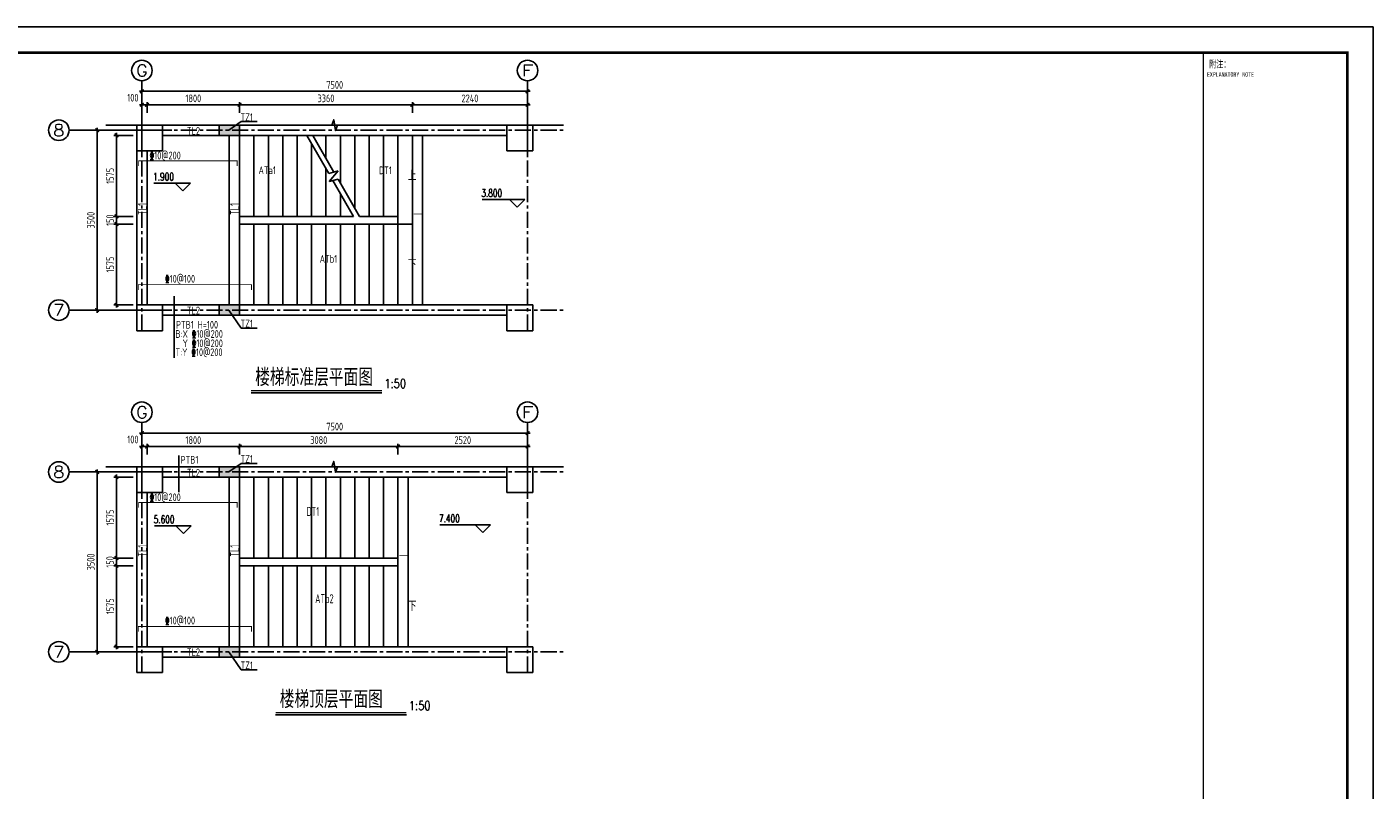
# Model space of a CAD drawing. Extents: x -302077 to 107904, y -9283 to 295706.
# Tile 297 of 297: x 55545 to 107904, y 266006 to 295706. Entities that reach past the tile are written whole.
import ezdxf
from ezdxf.enums import TextEntityAlignment as Align

# ---------------------------------------------------------------- set-up
doc = ezdxf.new("R2010")
doc.units = 0
doc.header["$LTSCALE"] = 500
doc.header["$MEASUREMENT"] = 0
doc.linetypes.add('CENTER', pattern=[2, 1.25, -0.25, 0.25, -0.25])
doc.layers.get('0').update_dxf_attribs({"linetype": 'CONTINUOUS'})
doc.layers.get('Defpoints').update_dxf_attribs({"linetype": 'CONTINUOUS'})
for name, color, linetype in [('AXIS_TEXT', 7, 'CONTINUOUS'), ('COLUMN', 9, 'CONTINUOUS'), ('DIM_ELEV', 3, 'CONTINUOUS'), ('DIM_SYMB', 3, 'CONTINUOUS'), ('DOTE', 1, 'CENTER'), ('PUB_DIM', 3, 'CONTINUOUS'), ('PUB_TEXT', 7, 'CONTINUOUS'), ('PUB_TITLE', 4, 'CONTINUOUS'), ('STAIR', 3, 'CONTINUOUS'), ('TEXT', 7, 'CONTINUOUS'), ('TK', 7, 'CONTINUOUS'), ('WALL', 9, 'CONTINUOUS'), ('图名层', 13, 'CONTINUOUS'), ('楼板负筋钢筋', 1, 'CONTINUOUS'), ('洞口', 253, 'CONTINUOUS')]:
    doc.layers.add(name, color=color, linetype=linetype)
doc.styles.add('_TCH_AXIS', font='COMPLEX', dxfattribs={"bigfont": 'GBCBIG'})
doc.styles.add('_TCH_DIM', font='SIMPLEX', dxfattribs={"bigfont": 'GBCBIG'})
doc.styles.add('DIM_FONT', font='SIMPLEX.shx', dxfattribs={"width": 0.8})
doc.styles.add('HTHZ', font='simhei.ttf', dxfattribs={"width": 0.7, "height": 600})
doc.styles.add('TKHZ1', font='txt', dxfattribs={"width": 0.8})
doc.styles.add('TSSD', font='Tssdeng.shx', dxfattribs={"width": 0.65, "height": 350, "bigfont": 'Tssdchn.shx'})
doc.styles.add('TSSD_Dimension', font='tssdeng.shx', dxfattribs={"width": 0.7, "bigfont": 'hztxt.shx'})
doc.styles.add('TSSD_Rein', font='tssdeng.shx', dxfattribs={"width": 0.7, "bigfont": 'hztxt.shx'})
doc.dimstyles.new('TSSD_50_100', dxfattribs={"dimtxt": 300, "dimasz": 100, "dimexe": 100, "dimexo": 250, "dimgap": 100, "dimtad": 1, "dimdec": 0, "dimlfac": 0.5, "dimzin": 0, "dimdsep": 46, "dimtxsty": 'TSSD_Dimension', "dimblk": 'ARCHTICK', "dimblk1": 'ARCHTICK', "dimblk2": 'ARCHTICK', "dimcen": 0, "dimdle": 100, "dimclrt": 7, "dimadec": 0, "dimazin": 0, "dimtfac": 1, "dimtdec": 0, "dimtix": 1, "dimtmove": 2, "dimatfit": 3, "dimfxl": 1, "dimtolj": 1, "dimtzin": 0, "dimarcsym": 0})

# ---------------------------------------------------------------- blocks, each defined once
blk = doc.blocks.new('wrtgtg')
at = {"color": 4}
blk.add_line((7804, -4841), (7804, 52559), dxfattribs=at)
at = {"layer": 'PUB_TITLE'}
for p, q in [((-75296, 53559), (8804, 53559)), ((8804, 53559), (8804, -5841)), ((2204, 52559), (7804, 52559)), ((2204, 52559), (7804, 52559)), ((7804, -4841), (7804, 52559))]:
    blk.add_line(p, q, dxfattribs=at)
blk.add_lwpolyline([(-75296, -5841), (8804, -5841), (8804, 53559), (-75296, 53559)], close=True, dxfattribs=at)
at = {"layer": 'PUB_TITLE', "const_width": 100}
blk.add_lwpolyline([(-72796, -4841), (7804, -4841), (7804, 52559), (-72796, 52559)], close=True, dxfattribs=at)
at = {"layer": 'PUB_TITLE', "const_width": 50}
blk.add_lwpolyline([(2204, -4841), (2204, 52559)], dxfattribs=at)
at = {"layer": 'TK', "style": 'TKHZ1', "width": 0.7}
blk.add_text('附注：', height=280, dxfattribs=at).set_placement((2431, 51973))
at = {"layer": 'TK', "style": 'TKHZ1', "width": 0.8}
blk.add_text('EXPLANATORY NOTE', height=175, dxfattribs=at).set_placement((3257, 51710), align=Align.MIDDLE)
blk = doc.blocks.new('_ArchTick')
at = {"color": 0, "linetype": 'ByBlock', "const_width": 0.5}
blk.add_lwpolyline([(-0.71, -0.71), (0.71, 0.71)], dxfattribs=at)
blk = doc.blocks.new('*D809')
at = {"layer": 'Defpoints', "color": 0}
for p in [(59030, 288034), (59927, 288034), (59927, 284884)]:
    blk.add_point(p, dxfattribs=at)
at = {"layer": 'PUB_DIM', "color": 0, "lineweight": -2}
for p, q in [((59677, 288034), (58930, 288034)), ((59030, 284784), (59030, 288134)), ((59677, 284884), (58930, 284884))]:
    blk.add_line(p, q, dxfattribs=at)
at = {"layer": 'PUB_DIM', "color": 0, "lineweight": -2, "xscale": 100, "yscale": 100, "zscale": 100}
for p, rotation in [((59030, 288034), 90), ((59030, 284884), 270)]:
    blk.add_blockref('_ArchTick', p, dxfattribs=dict(at, rotation=rotation))
at = {"layer": 'PUB_DIM', "color": 7, "insert": (58780, 286459), "char_height": 300, "attachment_point": 5, "rotation": 90, "style": 'TSSD_Dimension'}
blk.add_mtext('\\A1;1575', dxfattribs=at)
blk = doc.blocks.new('*D810')
at = {"layer": 'Defpoints', "color": 0}
for p in [(59030, 288334), (59927, 288334), (59927, 288034)]:
    blk.add_point(p, dxfattribs=at)
at = {"layer": 'PUB_DIM', "color": 0, "lineweight": -2}
for p, q in [((59677, 288334), (58930, 288334)), ((59677, 288034), (58930, 288034)), ((59030, 288334), (59030, 288434)), ((59030, 288034), (59030, 288334)), ((59030, 288034), (59030, 287934))]:
    blk.add_line(p, q, dxfattribs=at)
at = {"layer": 'PUB_DIM', "color": 0, "lineweight": -2, "xscale": 100, "yscale": 100, "zscale": 100}
for p, rotation in [((59030, 288334), 270), ((59030, 288034), 90)]:
    blk.add_blockref('_ArchTick', p, dxfattribs=dict(at, rotation=rotation))
at = {"layer": 'PUB_DIM', "color": 7, "insert": (58780, 288184), "char_height": 300, "attachment_point": 5, "rotation": 90, "style": 'TSSD_Dimension'}
blk.add_mtext('\\A1;150', dxfattribs=at)
blk = doc.blocks.new('*D811')
at = {"layer": 'Defpoints', "color": 0}
for p in [(59030, 291484), (59927, 291484), (59927, 288334)]:
    blk.add_point(p, dxfattribs=at)
at = {"layer": 'PUB_DIM', "color": 0, "lineweight": -2}
for p, q in [((59677, 291484), (58930, 291484)), ((59030, 288234), (59030, 291584)), ((59677, 288334), (58930, 288334))]:
    blk.add_line(p, q, dxfattribs=at)
at = {"layer": 'PUB_DIM', "color": 0, "lineweight": -2, "xscale": 100, "yscale": 100, "zscale": 100}
for p, rotation in [((59030, 291484), 90), ((59030, 288334), 270)]:
    blk.add_blockref('_ArchTick', p, dxfattribs=dict(at, rotation=rotation))
at = {"layer": 'PUB_DIM', "color": 7, "insert": (58780, 289909), "char_height": 300, "attachment_point": 5, "rotation": 90, "style": 'TSSD_Dimension'}
blk.add_mtext('\\A1;1575', dxfattribs=at)
blk = doc.blocks.new('*D812')
at = {"layer": 'Defpoints', "color": 0}
for p in [(60217, 279376), (60017, 278818), (60217, 278818)]:
    blk.add_point(p, dxfattribs=at)
at = {"layer": 'PUB_DIM', "color": 0, "lineweight": -2}
for p, q in [((60017, 279376), (59917, 279376)), ((60017, 279068), (60017, 279476)), ((60017, 279376), (60217, 279376)), ((60217, 279068), (60217, 279476)), ((60217, 279376), (60317, 279376))]:
    blk.add_line(p, q, dxfattribs=at)
at = {"layer": 'PUB_DIM', "color": 0, "lineweight": -2, "xscale": 100, "yscale": 100, "zscale": 100}
blk.add_blockref('_ArchTick', (60017, 279376), dxfattribs=at)
at = {"layer": 'PUB_DIM', "color": 0, "lineweight": -2, "xscale": 100, "yscale": 100, "zscale": 100, "rotation": 180}
blk.add_blockref('_ArchTick', (60217, 279376), dxfattribs=at)
at = {"layer": 'PUB_DIM', "color": 7, "insert": (59667, 279651), "char_height": 300, "attachment_point": 5, "style": 'TSSD_Dimension'}
blk.add_mtext('\\A1;100', dxfattribs=at)
blk = doc.blocks.new('*D813')
at = {"layer": 'Defpoints', "color": 0}
for p in [(63817, 279376), (60217, 278818), (63817, 278818)]:
    blk.add_point(p, dxfattribs=at)
at = {"layer": 'PUB_DIM', "color": 0, "lineweight": -2}
for p, q in [((60117, 279376), (63917, 279376)), ((60217, 279068), (60217, 279476)), ((63817, 279068), (63817, 279476))]:
    blk.add_line(p, q, dxfattribs=at)
at = {"layer": 'PUB_DIM', "color": 0, "lineweight": -2, "xscale": 100, "yscale": 100, "zscale": 100, "rotation": 180}
blk.add_blockref('_ArchTick', (60217, 279376), dxfattribs=at)
at = {"layer": 'PUB_DIM', "color": 0, "lineweight": -2, "xscale": 100, "yscale": 100, "zscale": 100}
blk.add_blockref('_ArchTick', (63817, 279376), dxfattribs=at)
at = {"layer": 'PUB_DIM', "color": 7, "insert": (62017, 279626), "char_height": 300, "attachment_point": 5, "style": 'TSSD_Dimension'}
blk.add_mtext('\\A1;1800', dxfattribs=at)
blk = doc.blocks.new('*D814')
at = {"layer": 'Defpoints', "color": 0}
for p in [(69977, 279376), (63817, 278818), (69977, 278818)]:
    blk.add_point(p, dxfattribs=at)
at = {"layer": 'PUB_DIM', "color": 0, "lineweight": -2}
for p, q in [((63717, 279376), (70077, 279376)), ((63817, 279068), (63817, 279476)), ((69977, 279068), (69977, 279476))]:
    blk.add_line(p, q, dxfattribs=at)
at = {"layer": 'PUB_DIM', "color": 0, "lineweight": -2, "xscale": 100, "yscale": 100, "zscale": 100, "rotation": 180}
blk.add_blockref('_ArchTick', (63817, 279376), dxfattribs=at)
at = {"layer": 'PUB_DIM', "color": 0, "lineweight": -2, "xscale": 100, "yscale": 100, "zscale": 100}
blk.add_blockref('_ArchTick', (69977, 279376), dxfattribs=at)
at = {"layer": 'PUB_DIM', "color": 7, "insert": (66897, 279626), "char_height": 300, "attachment_point": 5, "style": 'TSSD_Dimension'}
blk.add_mtext('\\A1;3080', dxfattribs=at)
blk = doc.blocks.new('*D815')
at = {"layer": 'Defpoints', "color": 0}
for p in [(75017, 279376), (69977, 278818), (75017, 278818)]:
    blk.add_point(p, dxfattribs=at)
at = {"layer": 'PUB_DIM', "color": 0, "lineweight": -2}
for p, q in [((69877, 279376), (75117, 279376)), ((69977, 279068), (69977, 279476)), ((75017, 279068), (75017, 279476))]:
    blk.add_line(p, q, dxfattribs=at)
at = {"layer": 'PUB_DIM', "color": 0, "lineweight": -2, "xscale": 100, "yscale": 100, "zscale": 100, "rotation": 180}
blk.add_blockref('_ArchTick', (69977, 279376), dxfattribs=at)
at = {"layer": 'PUB_DIM', "color": 0, "lineweight": -2, "xscale": 100, "yscale": 100, "zscale": 100}
blk.add_blockref('_ArchTick', (75017, 279376), dxfattribs=at)
at = {"layer": 'PUB_DIM', "color": 7, "insert": (72497, 279626), "char_height": 300, "attachment_point": 5, "style": 'TSSD_Dimension'}
blk.add_mtext('\\A1;2520', dxfattribs=at)
blk = doc.blocks.new('*D816')
at = {"layer": 'Defpoints', "color": 0}
for p in [(75017, 279901), (60017, 279343), (75017, 279343)]:
    blk.add_point(p, dxfattribs=at)
at = {"layer": 'PUB_DIM', "color": 0, "lineweight": -2}
for p, q in [((59917, 279901), (75117, 279901)), ((60017, 279593), (60017, 280001)), ((75017, 279593), (75017, 280001))]:
    blk.add_line(p, q, dxfattribs=at)
at = {"layer": 'PUB_DIM', "color": 0, "lineweight": -2, "xscale": 100, "yscale": 100, "zscale": 100, "rotation": 180}
blk.add_blockref('_ArchTick', (60017, 279901), dxfattribs=at)
at = {"layer": 'PUB_DIM', "color": 0, "lineweight": -2, "xscale": 100, "yscale": 100, "zscale": 100}
blk.add_blockref('_ArchTick', (75017, 279901), dxfattribs=at)
at = {"layer": 'PUB_DIM', "color": 7, "insert": (67517, 280151), "char_height": 300, "attachment_point": 5, "style": 'TSSD_Dimension'}
blk.add_mtext('\\A1;7500', dxfattribs=at)
blk = doc.blocks.new('*D817')
at = {"layer": 'Defpoints', "color": 0}
for p in [(58277, 278385), (59468, 278385), (59468, 271385)]:
    blk.add_point(p, dxfattribs=at)
at = {"layer": 'PUB_DIM', "color": 0, "lineweight": -2}
for p, q in [((59218, 278385), (58177, 278385)), ((58277, 271285), (58277, 278485)), ((59218, 271385), (58177, 271385))]:
    blk.add_line(p, q, dxfattribs=at)
at = {"layer": 'PUB_DIM', "color": 0, "lineweight": -2, "xscale": 100, "yscale": 100, "zscale": 100}
for p, rotation in [((58277, 278385), 90), ((58277, 271385), 270)]:
    blk.add_blockref('_ArchTick', p, dxfattribs=dict(at, rotation=rotation))
at = {"layer": 'PUB_DIM', "color": 7, "insert": (58027, 274885), "char_height": 300, "attachment_point": 5, "rotation": 90, "style": 'TSSD_Dimension'}
blk.add_mtext('\\A1;3500', dxfattribs=at)
blk = doc.blocks.new('*D818')
at = {"layer": 'Defpoints', "color": 0}
for p in [(60217, 292675), (60017, 292117), (60217, 292117)]:
    blk.add_point(p, dxfattribs=at)
at = {"layer": 'PUB_DIM', "color": 0, "lineweight": -2}
for p, q in [((60017, 292367), (60017, 292775)), ((60217, 292367), (60217, 292775)), ((60017, 292675), (59917, 292675)), ((60017, 292675), (60217, 292675)), ((60217, 292675), (60317, 292675))]:
    blk.add_line(p, q, dxfattribs=at)
at = {"layer": 'PUB_DIM', "color": 0, "lineweight": -2, "xscale": 100, "yscale": 100, "zscale": 100}
blk.add_blockref('_ArchTick', (60017, 292675), dxfattribs=at)
at = {"layer": 'PUB_DIM', "color": 0, "lineweight": -2, "xscale": 100, "yscale": 100, "zscale": 100, "rotation": 180}
blk.add_blockref('_ArchTick', (60217, 292675), dxfattribs=at)
at = {"layer": 'PUB_DIM', "color": 7, "insert": (59667, 292950), "char_height": 300, "attachment_point": 5, "style": 'TSSD_Dimension'}
blk.add_mtext('\\A1;100', dxfattribs=at)
blk = doc.blocks.new('*D819')
at = {"layer": 'Defpoints', "color": 0}
for p in [(63817, 292675), (60217, 292117), (63817, 292117)]:
    blk.add_point(p, dxfattribs=at)
at = {"layer": 'PUB_DIM', "color": 0, "lineweight": -2}
for p, q in [((60217, 292367), (60217, 292775)), ((63817, 292367), (63817, 292775)), ((60117, 292675), (63917, 292675))]:
    blk.add_line(p, q, dxfattribs=at)
at = {"layer": 'PUB_DIM', "color": 0, "lineweight": -2, "xscale": 100, "yscale": 100, "zscale": 100, "rotation": 180}
blk.add_blockref('_ArchTick', (60217, 292675), dxfattribs=at)
at = {"layer": 'PUB_DIM', "color": 0, "lineweight": -2, "xscale": 100, "yscale": 100, "zscale": 100}
blk.add_blockref('_ArchTick', (63817, 292675), dxfattribs=at)
at = {"layer": 'PUB_DIM', "color": 7, "insert": (62017, 292925), "char_height": 300, "attachment_point": 5, "style": 'TSSD_Dimension'}
blk.add_mtext('\\A1;1800', dxfattribs=at)
blk = doc.blocks.new('*D820')
at = {"layer": 'Defpoints', "color": 0}
for p in [(70537, 292675), (63817, 292117), (70537, 292117)]:
    blk.add_point(p, dxfattribs=at)
at = {"layer": 'PUB_DIM', "color": 0, "lineweight": -2}
for p, q in [((63817, 292367), (63817, 292775)), ((70537, 292367), (70537, 292775)), ((63717, 292675), (70637, 292675))]:
    blk.add_line(p, q, dxfattribs=at)
at = {"layer": 'PUB_DIM', "color": 0, "lineweight": -2, "xscale": 100, "yscale": 100, "zscale": 100, "rotation": 180}
blk.add_blockref('_ArchTick', (63817, 292675), dxfattribs=at)
at = {"layer": 'PUB_DIM', "color": 0, "lineweight": -2, "xscale": 100, "yscale": 100, "zscale": 100}
blk.add_blockref('_ArchTick', (70537, 292675), dxfattribs=at)
at = {"layer": 'PUB_DIM', "color": 7, "insert": (67177, 292925), "char_height": 300, "attachment_point": 5, "style": 'TSSD_Dimension'}
blk.add_mtext('\\A1;3360', dxfattribs=at)
blk = doc.blocks.new('*D821')
at = {"layer": 'Defpoints', "color": 0}
for p in [(75017, 292675), (70537, 292117), (75017, 292117)]:
    blk.add_point(p, dxfattribs=at)
at = {"layer": 'PUB_DIM', "color": 0, "lineweight": -2}
for p, q in [((70537, 292367), (70537, 292775)), ((75017, 292367), (75017, 292775)), ((70437, 292675), (75117, 292675))]:
    blk.add_line(p, q, dxfattribs=at)
at = {"layer": 'PUB_DIM', "color": 0, "lineweight": -2, "xscale": 100, "yscale": 100, "zscale": 100, "rotation": 180}
blk.add_blockref('_ArchTick', (70537, 292675), dxfattribs=at)
at = {"layer": 'PUB_DIM', "color": 0, "lineweight": -2, "xscale": 100, "yscale": 100, "zscale": 100}
blk.add_blockref('_ArchTick', (75017, 292675), dxfattribs=at)
at = {"layer": 'PUB_DIM', "color": 7, "insert": (72777, 292925), "char_height": 300, "attachment_point": 5, "style": 'TSSD_Dimension'}
blk.add_mtext('\\A1;2240', dxfattribs=at)
blk = doc.blocks.new('*D822')
at = {"layer": 'Defpoints', "color": 0}
for p in [(75017, 293201), (60017, 292642), (75017, 292642)]:
    blk.add_point(p, dxfattribs=at)
at = {"layer": 'PUB_DIM', "color": 0, "lineweight": -2}
for p, q in [((60017, 292892), (60017, 293301)), ((75017, 292892), (75017, 293301)), ((59917, 293201), (75117, 293201))]:
    blk.add_line(p, q, dxfattribs=at)
at = {"layer": 'PUB_DIM', "color": 0, "lineweight": -2, "xscale": 100, "yscale": 100, "zscale": 100, "rotation": 180}
blk.add_blockref('_ArchTick', (60017, 293201), dxfattribs=at)
at = {"layer": 'PUB_DIM', "color": 0, "lineweight": -2, "xscale": 100, "yscale": 100, "zscale": 100}
blk.add_blockref('_ArchTick', (75017, 293201), dxfattribs=at)
at = {"layer": 'PUB_DIM', "color": 7, "insert": (67517, 293451), "char_height": 300, "attachment_point": 5, "style": 'TSSD_Dimension'}
blk.add_mtext('\\A1;7500', dxfattribs=at)
blk = doc.blocks.new('*D823')
at = {"layer": 'Defpoints', "color": 0}
for p in [(58277, 291684), (59468, 291684), (59468, 284684)]:
    blk.add_point(p, dxfattribs=at)
at = {"layer": 'PUB_DIM', "color": 0, "lineweight": -2}
for p, q in [((59218, 291684), (58177, 291684)), ((58277, 284584), (58277, 291784)), ((59218, 284684), (58177, 284684))]:
    blk.add_line(p, q, dxfattribs=at)
at = {"layer": 'PUB_DIM', "color": 0, "lineweight": -2, "xscale": 100, "yscale": 100, "zscale": 100}
for p, rotation in [((58277, 291684), 90), ((58277, 284684), 270)]:
    blk.add_blockref('_ArchTick', p, dxfattribs=dict(at, rotation=rotation))
at = {"layer": 'PUB_DIM', "color": 7, "insert": (58027, 288184), "char_height": 300, "attachment_point": 5, "rotation": 90, "style": 'TSSD_Dimension'}
blk.add_mtext('\\A1;3500', dxfattribs=at)
blk = doc.blocks.new('*D824')
at = {"layer": 'Defpoints', "color": 0}
for p in [(59030, 274735), (59927, 274735), (59927, 271585)]:
    blk.add_point(p, dxfattribs=at)
at = {"layer": 'PUB_DIM', "color": 0, "lineweight": -2}
for p, q in [((59677, 274735), (58930, 274735)), ((59030, 271485), (59030, 274835)), ((59677, 271585), (58930, 271585))]:
    blk.add_line(p, q, dxfattribs=at)
at = {"layer": 'PUB_DIM', "color": 0, "lineweight": -2, "xscale": 100, "yscale": 100, "zscale": 100}
for p, rotation in [((59030, 274735), 90), ((59030, 271585), 270)]:
    blk.add_blockref('_ArchTick', p, dxfattribs=dict(at, rotation=rotation))
at = {"layer": 'PUB_DIM', "color": 7, "insert": (58780, 273160), "char_height": 300, "attachment_point": 5, "rotation": 90, "style": 'TSSD_Dimension'}
blk.add_mtext('\\A1;1575', dxfattribs=at)
blk = doc.blocks.new('*D825')
at = {"layer": 'Defpoints', "color": 0}
for p in [(59030, 275035), (59927, 275035), (59927, 274735)]:
    blk.add_point(p, dxfattribs=at)
at = {"layer": 'PUB_DIM', "color": 0, "lineweight": -2}
for p, q in [((59677, 275035), (58930, 275035)), ((59030, 275035), (59030, 275135)), ((59030, 274735), (59030, 275035)), ((59677, 274735), (58930, 274735)), ((59030, 274735), (59030, 274635))]:
    blk.add_line(p, q, dxfattribs=at)
at = {"layer": 'PUB_DIM', "color": 0, "lineweight": -2, "xscale": 100, "yscale": 100, "zscale": 100}
for p, rotation in [((59030, 275035), 270), ((59030, 274735), 90)]:
    blk.add_blockref('_ArchTick', p, dxfattribs=dict(at, rotation=rotation))
at = {"layer": 'PUB_DIM', "color": 7, "insert": (58780, 274885), "char_height": 300, "attachment_point": 5, "rotation": 90, "style": 'TSSD_Dimension'}
blk.add_mtext('\\A1;150', dxfattribs=at)
blk = doc.blocks.new('*D826')
at = {"layer": 'Defpoints', "color": 0}
for p in [(59030, 278185), (59927, 278185), (59927, 275035)]:
    blk.add_point(p, dxfattribs=at)
at = {"layer": 'PUB_DIM', "color": 0, "lineweight": -2}
for p, q in [((59677, 278185), (58930, 278185)), ((59030, 274935), (59030, 278285)), ((59677, 275035), (58930, 275035))]:
    blk.add_line(p, q, dxfattribs=at)
at = {"layer": 'PUB_DIM', "color": 0, "lineweight": -2, "xscale": 100, "yscale": 100, "zscale": 100}
for p, rotation in [((59030, 278185), 90), ((59030, 275035), 270)]:
    blk.add_blockref('_ArchTick', p, dxfattribs=dict(at, rotation=rotation))
at = {"layer": 'PUB_DIM', "color": 7, "insert": (58780, 276610), "char_height": 300, "attachment_point": 5, "rotation": 90, "style": 'TSSD_Dimension'}
blk.add_mtext('\\A1;1575', dxfattribs=at)

msp = doc.modelspace()

# ---------------------------------------------------------------- hatches: boundary and pattern name
for points in [[(63016.918, 291884.071), (63016.918, 291484.071), (63816.918, 291484.071), (63816.918, 291884.071)], [(63016.918, 284884.071), (63016.918, 284484.071), (63816.918, 284484.071), (63816.918, 284884.071)], [(63016.918, 278584.923), (63016.918, 278184.923), (63816.918, 278184.923), (63816.918, 278584.923)], [(63016.918, 271584.923), (63016.918, 271184.923), (63816.918, 271184.923), (63816.918, 271584.923)]]:
    msp.add_hatch(color=256).paths.add_polyline_path(points)

# ---------------------------------------------------------------- linework, layer by layer
at = {"linetype": 'ByBlock'}
for p, q in [((63401.557, 291684.071), (63873.026, 292021.033)), ((63873.026, 292021.033), (64499.579, 292021.033)), ((63873.026, 292021.033), (64499.579, 292021.033)), ((63401.557, 284684.071), (63873.026, 283988.195)), ((63873.026, 283988.195), (64499.579, 283988.195)), ((63873.026, 283988.195), (64499.579, 283988.195)), ((63401.557, 278384.923), (63873.026, 278721.885)), ((63873.026, 278721.885), (64499.579, 278721.885)), ((63873.026, 278721.885), (64499.579, 278721.885)), ((63401.557, 271384.923), (63873.026, 270689.047)), ((63873.026, 270689.047), (64499.579, 270689.047)), ((63873.026, 270689.047), (64499.579, 270689.047))]:
    msp.add_line(p, q, dxfattribs=at)
at = {"layer": 'COLUMN'}
for p, q in [((60816.918, 291884.071), (59816.918, 291884.071)), ((59816.918, 291884.071), (59816.918, 290884.071)), ((60816.918, 290884.071), (60816.918, 291884.071)), ((75216.918, 291884.071), (74216.918, 291884.071)), ((74216.918, 291884.071), (74216.918, 290884.071)), ((75216.918, 290884.071), (75216.918, 291884.071)), ((59816.918, 290884.071), (60816.918, 290884.071)), ((74216.918, 290884.071), (75216.918, 290884.071)), ((60816.918, 284884.071), (59816.918, 284884.071)), ((59816.918, 284884.071), (59816.918, 283884.071)), ((60816.918, 283884.071), (60816.918, 284884.071)), ((75216.918, 284884.071), (74216.918, 284884.071)), ((74216.918, 284884.071), (74216.918, 283884.071)), ((75216.918, 283884.071), (75216.918, 284884.071)), ((59816.918, 283884.071), (60816.918, 283884.071)), ((74216.918, 283884.071), (75216.918, 283884.071)), ((60816.918, 278584.923), (59816.918, 278584.923)), ((59816.918, 278584.923), (59816.918, 277584.923)), ((60816.918, 277584.923), (60816.918, 278584.923)), ((75216.918, 278584.923), (74216.918, 278584.923)), ((74216.918, 278584.923), (74216.918, 277584.923)), ((75216.918, 277584.923), (75216.918, 278584.923)), ((59816.918, 277584.923), (60816.918, 277584.923)), ((74216.918, 277584.923), (75216.918, 277584.923)), ((60816.918, 271584.923), (59816.918, 271584.923)), ((59816.918, 271584.923), (59816.918, 270584.923)), ((60816.918, 270584.923), (60816.918, 271584.923)), ((75216.918, 271584.923), (74216.918, 271584.923)), ((74216.918, 271584.923), (74216.918, 270584.923)), ((75216.918, 270584.923), (75216.918, 271584.923)), ((59816.918, 270584.923), (60816.918, 270584.923)), ((74216.918, 270584.923), (75216.918, 270584.923))]:
    msp.add_line(p, q, dxfattribs=at)
at = {"layer": 'DIM_ELEV'}
for p, q in [((61910.378, 289624.757), (60482.732, 289624.757)), ((61610.378, 289324.757), (61310.378, 289624.757)), ((61610.378, 289324.757), (61910.378, 289624.757)), ((74913.652, 288991.202), (73249.271, 288991.202)), ((74613.652, 288691.202), (74313.652, 288991.202)), ((74613.652, 288691.202), (74913.652, 288991.202)), ((61933.87, 276290.396), (60506.224, 276290.396)), ((61633.87, 275990.396), (61333.87, 276290.396)), ((61633.87, 275990.396), (61933.87, 276290.396)), ((73581.568, 276330.397), (71602.568, 276330.397)), ((73281.568, 276030.397), (72981.568, 276330.397)), ((73281.568, 276030.397), (73581.568, 276330.397))]:
    msp.add_line(p, q, dxfattribs=at)
at = {"layer": 'DIM_SYMB'}
for points in [[(76416.918, 291884.071), (67629.418, 291884.071), (67552.985, 291674.071), (67478.927, 292094.071), (67404.418, 291884.071), (58616.918, 291884.071)], [(76416.918, 278584.923), (67629.418, 278584.923), (67552.985, 278374.923), (67478.927, 278794.923), (67404.418, 278584.923), (58616.918, 278584.923)]]:
    msp.add_lwpolyline(points, dxfattribs=at)
for points in [[(70256.918, 286459.071, 0, 0, 0), (62016.918, 286459.071, 0, 0, 0), (62016.918, 289909.071, 0, 0, 0), (66876.918, 289909.071, 80, 0, 0), (67176.918, 289909.071, 0, 0, 0)], [(70256.918, 289909.071, 0, 0, 0), (68036.918, 289909.071, 80, 0, 0), (67736.918, 289909.071, 0, 0, 0)], [(70256.918, 273159.923, 0, 0, 0), (62016.918, 273159.923, 0, 0, 0), (62016.918, 276609.923, 0, 0, 0), (69396.918, 276609.923, 80, 0, 0), (69696.918, 276609.923, 0, 0, 0)]]:
    msp.add_lwpolyline(points, format="xyseb", dxfattribs=at)
at = {"layer": 'DOTE'}
for p, q in [((58524.609, 291684.071), (76416.918, 291684.071)), ((60016.918, 283884.071), (60016.918, 291884.071)), ((75016.918, 283884.071), (75016.918, 291884.071)), ((58524.609, 284684.071), (76416.918, 284684.071)), ((60016.918, 270584.923), (60016.918, 278584.923)), ((75016.918, 270584.923), (75016.918, 278584.923)), ((58524.609, 278384.923), (76416.918, 278384.923)), ((58524.609, 271384.923), (76416.918, 271384.923))]:
    msp.add_line(p, q, dxfattribs=at)
at = {"layer": 'PUB_DIM'}
for p, q in [((60016.918, 290692.667), (60016.918, 293609.256)), ((75016.918, 290692.667), (75016.918, 293609.256)), ((61185.574, 291684.071), (57185.574, 291684.071)), ((61185.574, 284684.071), (57185.574, 284684.071)), ((60016.918, 277393.519), (60016.918, 280310.108)), ((75016.918, 277393.519), (75016.918, 280310.108)), ((61185.574, 278384.923), (57185.574, 278384.923)), ((61185.574, 271384.923), (57185.574, 271384.923))]:
    msp.add_line(p, q, dxfattribs=at)
for centre in [(60016.918, 294009.256), (75016.918, 294009.256), (56785.574, 291684.071), (56785.574, 284684.071), (60016.918, 280710.108), (75016.918, 280710.108), (56785.574, 278384.923), (56785.574, 271384.923)]:
    msp.add_circle(centre, 400, dxfattribs=at)
at = {"layer": 'PUB_TEXT'}
for p, q in [((63416.918, 284884.071), (63416.918, 291484.071)), ((70536.918, 291484.071), (70536.918, 284884.071)), ((70936.918, 291484.071), (70936.918, 284884.071)), ((63416.918, 271584.923), (63416.918, 278184.923)), ((70376.918, 278184.923), (70376.918, 271584.923))]:
    msp.add_line(p, q, dxfattribs=at)
at = {"layer": 'STAIR'}
for p, q in [((63756.918, 291484.071), (60816.918, 291484.071)), ((63416.918, 288454.071), (63416.918, 291364.071)), ((66432.122, 291484.071), (63756.918, 291484.071)), ((63816.918, 291484.071), (63756.918, 291484.071)), ((66432.122, 291484.071), (63816.918, 291484.071)), ((63816.918, 288334.071), (63816.918, 291484.071)), ((63816.918, 288454.071), (63816.918, 291364.071)), ((64376.918, 288334.071), (64376.918, 291484.071)), ((64936.918, 288334.071), (64936.918, 291484.071)), ((65496.918, 288334.071), (65496.918, 291484.071)), ((66056.918, 288334.071), (66056.918, 291484.071)), ((67287.037, 290003.314), (66432.122, 291484.071)), ((66616.918, 288334.071), (66616.918, 291163.993)), ((69976.918, 291484.071), (66663.062, 291484.071)), ((67487.037, 290056.903), (66663.062, 291484.071)), ((70096.918, 291484.071), (66663.062, 291484.071)), ((67176.918, 290594.045), (67176.918, 291484.071)), ((67736.918, 289624.097), (67736.918, 291484.071)), ((68296.918, 288654.148), (68296.918, 291484.071)), ((68856.918, 288334.071), (68856.918, 291484.071)), ((69416.918, 288334.071), (69416.918, 291484.071)), ((69976.918, 291484.071), (69976.918, 284884.071)), ((60216.918, 290884.071), (60216.918, 284884.071)), ((67176.918, 288334.071), (67176.918, 290194.045)), ((67647.837, 290099.99), (67287.037, 290003.314)), ((67302.053, 289687.9), (67647.837, 290099.99)), ((67646.756, 289780.263), (67302.053, 289687.9)), ((68250.775, 288334.071), (67446.756, 289726.673)), ((68481.715, 288334.071), (67646.756, 289780.263)), ((67736.918, 288334.071), (67736.918, 289224.097)), ((68250.775, 288334.071), (63816.918, 288334.071)), ((68250.775, 288334.071), (63816.918, 288334.071)), ((63816.918, 288334.071), (63816.918, 288034.071)), ((63816.918, 288034.071), (63816.918, 288334.071)), ((63816.918, 288034.071), (63816.918, 284884.071)), ((63816.918, 288034.071), (69976.918, 288034.071)), ((63816.918, 288034.071), (70536.918, 288034.071)), ((63816.918, 284884.071), (63816.918, 288034.071)), ((64376.918, 288034.071), (64376.918, 284884.071)), ((64936.918, 288034.071), (64936.918, 284884.071)), ((65496.918, 288034.071), (65496.918, 284884.071)), ((66056.918, 288034.071), (66056.918, 284884.071)), ((66616.918, 288034.071), (66616.918, 284884.071)), ((67176.918, 288034.071), (67176.918, 284884.071)), ((67736.918, 288034.071), (67736.918, 284884.071)), ((68296.918, 288034.071), (68296.918, 284884.071)), ((69976.918, 288334.071), (68481.715, 288334.071)), ((69976.918, 288334.071), (68481.715, 288334.071)), ((68856.918, 288034.071), (68856.918, 284884.071)), ((69416.918, 288034.071), (69416.918, 284884.071)), ((69976.918, 288034.071), (69976.918, 284884.071)), ((70536.918, 288034.071), (70536.918, 288334.071)), ((70536.918, 288334.071), (70536.918, 288034.071)), ((70536.918, 288034.071), (70536.918, 284884.071)), ((70536.918, 288034.071), (70536.918, 284884.071)), ((60816.918, 284884.071), (63756.918, 284884.071)), ((63816.918, 284484.071), (63756.918, 284484.071)), ((63756.918, 278184.923), (60816.918, 278184.923)), ((63416.918, 275154.923), (63416.918, 278064.923)), ((69976.918, 278184.923), (63756.918, 278184.923)), ((63816.918, 278184.923), (63756.918, 278184.923)), ((63816.918, 278184.923), (63756.918, 278184.923)), ((63816.918, 275034.923), (63816.918, 278184.923)), ((69976.918, 278184.923), (63816.918, 278184.923)), ((63816.918, 275034.923), (63816.918, 278184.923)), ((64376.918, 275034.923), (64376.918, 278184.923)), ((64936.918, 275034.923), (64936.918, 278184.923)), ((65496.918, 275034.923), (65496.918, 278184.923)), ((66056.918, 275034.923), (66056.918, 278184.923)), ((66616.918, 275034.923), (66616.918, 278184.923)), ((67176.918, 275034.923), (67176.918, 278184.923)), ((67736.918, 275034.923), (67736.918, 278184.923)), ((68296.918, 275034.923), (68296.918, 278184.923)), ((68856.918, 275034.923), (68856.918, 278184.923)), ((69416.918, 275034.923), (69416.918, 278184.923)), ((69976.918, 278064.923), (69976.918, 278184.923)), ((69976.918, 274734.923), (69976.918, 278184.923)), ((69976.918, 278184.923), (70096.918, 278184.923)), ((69976.918, 278064.923), (69976.918, 278184.923)), ((69976.918, 275154.923), (69976.918, 278064.923)), ((60216.918, 277584.923), (60216.918, 271584.923)), ((69976.918, 275034.923), (63816.918, 275034.923)), ((69976.918, 275034.923), (63816.918, 275034.923)), ((63816.918, 275034.923), (63816.918, 274734.923)), ((63816.918, 274734.923), (63816.918, 275034.923)), ((69976.918, 275034.923), (69976.918, 275154.923)), ((69976.918, 275034.923), (69976.918, 275154.923)), ((69976.918, 275034.923), (69976.918, 274734.923)), ((63816.918, 274734.923), (63816.918, 271584.923)), ((63816.918, 274734.923), (69976.918, 274734.923)), ((63816.918, 274734.923), (69976.918, 274734.923)), ((63816.918, 271584.923), (63816.918, 274734.923)), ((64376.918, 274734.923), (64376.918, 271584.923)), ((64936.918, 274734.923), (64936.918, 271584.923)), ((65496.918, 274734.923), (65496.918, 271584.923)), ((66056.918, 274734.923), (66056.918, 271584.923)), ((66616.918, 274734.923), (66616.918, 271584.923)), ((67176.918, 274734.923), (67176.918, 271584.923)), ((67736.918, 274734.923), (67736.918, 271584.923)), ((68296.918, 274734.923), (68296.918, 271584.923)), ((68856.918, 274734.923), (68856.918, 271584.923)), ((69416.918, 274734.923), (69416.918, 271584.923)), ((69976.918, 274734.923), (69976.918, 271584.923)), ((60816.918, 271584.923), (63756.918, 271584.923)), ((63816.918, 271184.923), (63756.918, 271184.923))]:
    msp.add_line(p, q, dxfattribs=at)
at = {"layer": 'WALL'}
for p, q in [((60016.918, 291884.071), (60016.918, 291884.071)), ((60016.918, 291784.071), (60016.918, 291784.071)), ((60016.918, 291684.071), (60016.918, 291684.071)), ((74216.918, 291884.071), (60816.918, 291884.071)), ((75016.918, 291884.071), (75016.918, 291884.071)), ((75016.918, 291784.071), (75016.918, 291784.071)), ((75016.918, 291684.071), (75016.918, 291684.071)), ((74216.918, 291484.071), (60816.918, 291484.071)), ((59816.918, 290884.071), (59816.918, 286084.071)), ((60216.918, 286084.071), (60216.918, 290884.071)), ((59816.918, 286084.071), (59816.918, 284884.071)), ((60216.918, 284884.071), (60216.918, 286084.071)), ((74216.918, 284884.071), (60816.918, 284884.071)), ((60016.918, 284684.071), (60016.918, 284684.071)), ((74216.918, 284484.071), (60816.918, 284484.071)), ((75016.918, 284684.071), (75016.918, 284684.071)), ((60016.918, 284284.071), (60016.918, 284284.071)), ((60016.918, 283884.071), (60016.918, 283884.071)), ((75016.918, 284284.071), (75016.918, 284284.071)), ((75016.918, 283884.071), (75016.918, 283884.071)), ((60016.918, 278584.923), (60016.918, 278584.923)), ((74216.918, 278584.923), (60816.918, 278584.923)), ((75016.918, 278584.923), (75016.918, 278584.923)), ((60016.918, 278484.923), (60016.918, 278484.923)), ((60016.918, 278384.923), (60016.918, 278384.923)), ((74216.918, 278184.923), (60816.918, 278184.923)), ((75016.918, 278484.923), (75016.918, 278484.923)), ((75016.918, 278384.923), (75016.918, 278384.923)), ((59816.918, 277584.923), (59816.918, 272784.923)), ((60216.918, 272784.923), (60216.918, 277584.923)), ((59816.918, 272784.923), (59816.918, 271584.923)), ((60216.918, 271584.923), (60216.918, 272784.923)), ((60016.918, 271384.923), (60016.918, 271384.923)), ((74216.918, 271584.923), (60816.918, 271584.923)), ((75016.918, 271384.923), (75016.918, 271384.923)), ((60016.918, 270984.923), (60016.918, 270984.923)), ((74216.918, 271184.923), (60816.918, 271184.923)), ((75016.918, 270984.923), (75016.918, 270984.923)), ((60016.918, 270584.923), (60016.918, 270584.923)), ((75016.918, 270584.923), (75016.918, 270584.923))]:
    msp.add_line(p, q, dxfattribs=at)
at = {"layer": '图名层'}
for p, q in [((64260.86, 281466.365), (69354.858, 281466.365)), ((65213.768, 268934.327), (70307.767, 268934.327))]:
    msp.add_line(p, q, dxfattribs=at)
at = {"layer": '图名层', "const_width": 50}
for points in [[(64260.86, 281549.711), (69354.858, 281549.711)], [(65213.768, 269017.673), (70307.767, 269017.673)]]:
    msp.add_lwpolyline(points, dxfattribs=at)
at = {"layer": '楼板负筋钢筋', "const_width": 35}
for points in [[(59889.003, 290292.81), (59889.003, 290492.81), (63724.196, 290492.81), (63724.196, 290292.81)], [(59876.206, 285473.678), (59876.206, 285673.678), (64280.946, 285673.678), (64280.946, 285473.678)], [(59889.003, 276993.662), (59889.003, 277193.662), (63724.196, 277193.662), (63724.196, 276993.662)], [(59876.206, 272174.53), (59876.206, 272374.53), (64280.946, 272374.53), (64280.946, 272174.53)]]:
    msp.add_lwpolyline(points, dxfattribs=at)
at = {"layer": '洞口'}
for p, q in [((61274.666, 282830.933), (61274.666, 285230.897)), ((61455.512, 277593.737), (61455.512, 279020.632))]:
    msp.add_line(p, q, dxfattribs=at)
for points in [[(63016.918, 291484.071), (63016.918, 291884.071), (63816.918, 291884.071), (63816.918, 291484.071)], [(63016.918, 284484.071), (63016.918, 284884.071), (63816.918, 284884.071), (63816.918, 284484.071)], [(63016.918, 278184.923), (63016.918, 278584.923), (63816.918, 278584.923), (63816.918, 278184.923)], [(63016.918, 271184.923), (63016.918, 271584.923), (63816.918, 271584.923), (63816.918, 271184.923)]]:
    msp.add_lwpolyline(points, close=True, dxfattribs=at)

# ---------------------------------------------------------------- block references
msp.add_blockref('wrtgtg', (99100.057, 242147.088))

# ---------------------------------------------------------------- texts
at = {"layer": 'AXIS_TEXT', "style": '_TCH_AXIS'}
for s, width, p, p2 in [('G', 1.166667, (59790.644, 293782.982), (60243.193, 293782.982)), ('F', 1.3125, (74790.644, 293782.982), (75243.193, 293782.982)), ('8', 1.5, (56559.299, 291457.797), (57011.848, 291457.797)), ('7', 1.5, (56559.299, 284457.797), (57011.848, 284457.797)), ('G', 1.166667, (59790.644, 280483.834), (60243.193, 280483.834)), ('F', 1.3125, (74790.644, 280483.834), (75243.193, 280483.834)), ('8', 1.5, (56559.299, 278158.649), (57011.848, 278158.649)), ('7', 1.5, (56559.299, 271158.649), (57011.848, 271158.649))]:
    msp.add_text(s, height=452.548, dxfattribs=dict(at, width=width)).set_placement(p, p2, align=Align.FIT)
at = {"layer": 'PUB_TEXT', "style": '_TCH_DIM'}
for s, p in [('上', (70357.018, 289734.071)), ('下', (70357.018, 286284.071)), ('下', (70357.018, 272984.923))]:
    msp.add_text(s, height=337.589, dxfattribs=at).set_placement(p)
at = {"layer": 'PUB_TEXT'}
for s, height, style, width, p in [('1.900', 297.5, '_TCH_DIM', 0.705882, (60452.732, 289724.857)), ('3.800', 297.5, '_TCH_DIM', 0.705882, (73219.271, 289091.302)), ('DT1', 350, 'TSSD', 0.65, (66417.765, 276675.161)), ('5.600', 297.5, '_TCH_DIM', 0.705882, (60476.224, 276390.496)), ('7.400', 297.5, '_TCH_DIM', 0.705882, (71572.568, 276430.497)), ('ATb2', 350, 'TSSD', 0.65, (66755.126, 273279.942))]:
    msp.add_text(s, height=height, dxfattribs=dict(at, style=style, width=width)).set_placement(p)
at = {"layer": 'PUB_TEXT', "style": 'TSSD', "width": 0.65}
for s, p in [('TL1', (60209.71, 288390.08)), ('TL1', (63796.513, 288390.08)), ('L', (70932.367, 288390.08)), ('TL1', (60209.71, 275090.932)), ('TL1', (63796.513, 275090.932)), ('L', (70372.367, 275090.932))]:
    msp.add_text(s, height=350, rotation=90, dxfattribs=at).set_placement(p)
at = {"layer": 'TEXT', "style": 'TSSD_Rein', "width": 0.7}
for s, p in [('TZ1', (63851.574, 292042.473)), ('TL2', (61765.789, 291506.208)), ('%%13210@200', (60316.663, 290551.053)), ('ATa1', (64552.246, 289977.93)), ('DT1', (69235.284, 289974.24)), ('ATb1', (66930.337, 286528.087)), ('%%13210@100', (60915.963, 285753.638)), ('TL2', (61765.789, 284522.236)), ('B:X \x8410@200', (61321.629, 283605.861)), ('PTB1 H=100', (61343.044, 283964.424)), ('TZ1', (63851.574, 284009.634)), ('Y %%13210@200', (61597.31, 283243.065)), ('T:Y %%13210@200', (61321.629, 282895.722)), ('PTB1', (61523.89, 278710.686)), ('TZ1', (63851.574, 278743.325)), ('TL2', (61765.789, 278207.06)), ('%%13210@200', (60316.663, 277251.905)), ('%%13210@100', (60915.963, 272454.49)), ('TL2', (61765.789, 271223.088)), ('TZ1', (63851.574, 270710.486))]:
    msp.add_text(s, height=300, dxfattribs=at).set_placement(p)
at = {"layer": '图名层'}
for s, height, style, width, p in [('楼梯标准层平面图', 600, 'HTHZ', 0.7, (64423.822, 281792.499)), ('1:50', 350, 'DIM_FONT', 0.8, (69450.086, 281652.291)), ('楼梯顶层平面图', 600, 'HTHZ', 0.7, (65376.731, 269260.461)), ('1:50', 350, 'DIM_FONT', 0.8, (70402.995, 269120.253))]:
    msp.add_text(s, height=height, dxfattribs=dict(at, style=style, width=width)).set_placement(p)

# ---------------------------------------------------------------- dimensions: what is measured, and where the dimension line sits
at = {"layer": 'PUB_DIM'}
for p1, p2, distance, picture, middle in [((60016.918, 292642.465), (75016.918, 292642.465), 558.123, '*D822', (67516.918, 293450.588)), ((60216.918, 292117.174), (63816.918, 292117.174), 558.123, '*D819', (62016.918, 292925.296)), ((63816.918, 292117.174), (70536.918, 292117.174), 558.123, '*D820', (67176.918, 292925.296)), ((70536.918, 292117.174), (75016.918, 292117.174), 558.123, '*D821', (72776.918, 292925.296)), ((59467.919, 284684.071), (59467.919, 291684.071), 1190.618, '*D823', (58027.302, 288184.071)), ((59927.225, 288334.071), (59927.225, 291484.071), 897.325, '*D811', (58779.9, 289909.071)), ((59927.225, 288034.071), (59927.225, 288334.071), 897.325, '*D810', (58779.9, 288184.071)), ((59927.225, 284884.071), (59927.225, 288034.071), 897.325, '*D809', (58779.9, 286459.071)), ((60016.918, 279343.317), (75016.918, 279343.317), 558.123, '*D816', (67516.918, 280151.44)), ((60216.918, 278818.026), (63816.918, 278818.026), 558.123, '*D813', (62016.918, 279626.148)), ((63816.918, 278818.026), (69976.918, 278818.026), 558.123, '*D814', (66896.918, 279626.148)), ((69976.918, 278818.026), (75016.918, 278818.026), 558.123, '*D815', (72496.918, 279626.148)), ((59467.919, 271384.923), (59467.919, 278384.923), 1190.618, '*D817', (58027.302, 274884.923)), ((59927.225, 275034.923), (59927.225, 278184.923), 897.325, '*D826', (58779.9, 276609.923)), ((59927.225, 274734.923), (59927.225, 275034.923), 897.325, '*D825', (58779.9, 274884.923)), ((59927.225, 271584.923), (59927.225, 274734.923), 897.325, '*D824', (58779.9, 273159.923))]:
    dim = msp.add_aligned_dim(p1=p1, p2=p2, distance=distance, dimstyle='TSSD_50_100', dxfattribs=at)
    dim.commit()
    dim.dimension.update_dxf_attribs({"geometry": picture, "text_midpoint": middle})
for base, p1, p2, picture, middle in [((60216.918, 292675.296), (60016.918, 292117.174), (60216.918, 292117.174), '*D818', (59666.918, 292950.296)), ((60216.918, 279376.148), (60016.918, 278818.026), (60216.918, 278818.026), '*D812', (59666.918, 279651.148))]:
    dim = msp.add_linear_dim(base=base, p1=p1, p2=p2, angle=0, dimstyle='TSSD_50_100', dxfattribs=at)
    dim.commit()
    dim.dimension.update_dxf_attribs({"geometry": picture, "text_midpoint": middle, "dimtype": 161})

doc.saveas('drawing.dxf')
